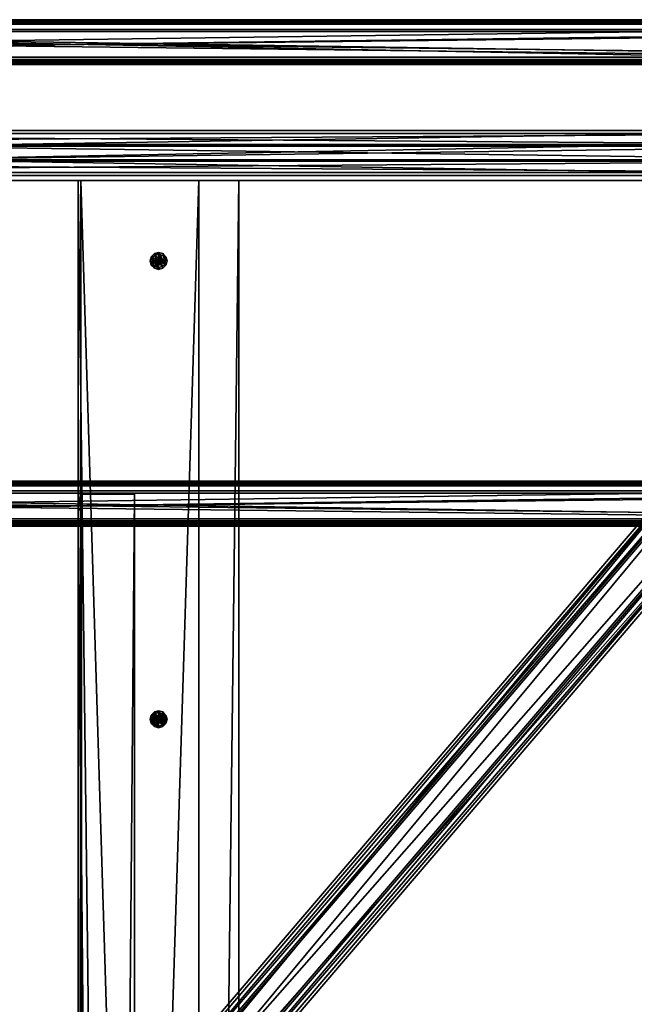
# Model space of a CAD drawing. Header units: millimetres. Extents: x 60485 to 71303, y 100 to 16900.
# Tile 568 of 656: x 62027 to 62792, y 15676 to 16900. Entities that reach past the tile are written whole.
import ezdxf

# ---------------------------------------------------------------- set-up
doc = ezdxf.new("R2010")
doc.units = ezdxf.units.MM
for name, color, linetype in [('1', 7, 'Continuous'), ('13', 7, 'Continuous'), ('3', 7, 'Continuous'), ('4', 7, 'Continuous'), ('9', 7, 'Continuous'), ('95', 7, 'Continuous')]:
    doc.layers.add(name, color=color, linetype=linetype)

msp = doc.modelspace()

# ---------------------------------------------------------------- meshes
at = {"layer": '1', "color": 7}
mesh = msp.add_polyface(dxfattribs=at)
corners = [(71000, 16700, 2950), (71000, 16700, 0), (60500, 16700, 0), (60500, 16700, 2950), (71000, 16900, 0), (60500, 16900, 0), (71000, 16900, 2950), (60500, 16900, 2950)]
mesh.append_faces([[corners[k] for k in face] for face in [(0, 2, 3, 3), (1, 5, 2, 2), (4, 7, 5, 5), (6, 3, 7, 7), (1, 6, 4, 4), (3, 5, 7, 7)]], dxfattribs={"vtx0": -1, "color": 7})
mesh.append_faces([[corners[k] for k in face] for face in [(0, 1, 2, 2), (1, 4, 5, 5), (4, 6, 7, 7), (6, 0, 3, 3), (1, 0, 6, 6), (3, 2, 5, 5)]], dxfattribs={"vtx2": -1, "vtx3": -1, "color": 7})
mesh = msp.add_polyface(dxfattribs=at)
corners = [(62100, 300, 2950), (62100, 300, 0), (62100, 16700, 0), (62100, 16700, 2950), (62300, 300, 0), (62300, 16700, 0), (62300, 300, 2950), (62300, 16700, 2950)]
mesh.append_faces([[corners[k] for k in face] for face in [(0, 2, 3, 3), (1, 5, 2, 2), (4, 7, 5, 5), (6, 3, 7, 7), (1, 6, 4, 4), (3, 5, 7, 7)]], dxfattribs={"vtx0": -1, "color": 7})
mesh.append_faces([[corners[k] for k in face] for face in [(0, 1, 2, 2), (1, 4, 5, 5), (4, 6, 7, 7), (6, 0, 3, 3), (1, 0, 6, 6), (3, 2, 5, 5)]], dxfattribs={"vtx2": -1, "vtx3": -1, "color": 7})
at = {"layer": '13', "color": 20}
mesh = msp.add_polyface(dxfattribs=at)
corners = [(62202.5, 16595.7, 2967), (62204.3, 16597.5, 2967), (62204.3, 16597.5, 2949), (62205, 16600, 2967), (62205, 16600, 2949), (62195, 16600, 2967), (62195.7, 16597.5, 2967), (62195.7, 16597.5, 2949), (62195, 16600, 2949), (62197.5, 16595.7, 2949), (62202.5, 16604.3, 2967), (62200, 16605, 2967), (62200, 16595, 2967), (62197.5, 16604.3, 2967), (62197.5, 16595.7, 2967), (62195.7, 16602.5, 2967), (62195.7, 16602.5, 2949), (62200, 16595, 2949), (62197.5, 16604.3, 2949), (62202.5, 16595.7, 2949), (62200, 16605, 2949), (62200, 16595, 2949), (62204.3, 16597.5, 2949), (62204.3, 16597.5, 2884), (62204.3, 16602.5, 2884), (62195.7, 16602.5, 2949), (62195.7, 16597.5, 2949), (62195.7, 16597.5, 2884), (62200, 16595, 2884), (62200, 16605, 2949), (62195.7, 16602.5, 2884), (62208, 16595.4, 2963), (62208, 16604.6, 2955), (62208, 16595.4, 2955), (62192, 16604.6, 2963), (62192, 16595.4, 2963), (62192, 16595.4, 2955), (62200, 16590.8, 2955), (62192, 16604.6, 2955), (62200, 16599.4, 2964), (62200.5, 16599.7, 2964), (62200.5, 16599.7, 2963), (62200, 16599.4, 2963), (62199.5, 16599.7, 2964), (62199.5, 16599.7, 2963), (62200, 16600.6, 2964), (62199.5, 16600.3, 2964), (62199.5, 16600.3, 2963), (62200, 16599.5, 2950), (62200.2, 16599.6, 2950), (62200.2, 16599.6, 2949), (62200, 16599.5, 2949), (62200.4, 16599.7, 2950), (62200.4, 16599.7, 2949), (62199.6, 16599.7, 2950), (62199.7, 16599.6, 2950), (62199.7, 16599.6, 2949), (62199.6, 16599.7, 2949), (62199.7, 16600.4, 2950), (62199.5, 16600, 2950), (62199.6, 16600.2, 2949), (62199.7, 16600.4, 2949), (62209.1, 16594.7, 2955), (62210.5, 16600, 2955), (62210.5, 16600, 2953), (62189.5, 16600, 2955), (62190.9, 16594.7, 2953), (62189.5, 16600, 2953), (62205.2, 16609.1, 2955), (62200, 16610.5, 2955), (62205.2, 16590.9, 2955), (62190.9, 16605.2, 2955), (62194.7, 16590.9, 2955), (62200, 16610.5, 2953), (62205.2, 16590.9, 2953), (62209.1, 16594.7, 2953)]
mesh.append_faces([[corners[k] for k in face] for face in [(1, 4, 2, 2), (5, 7, 8, 8), (6, 9, 7, 7), (5, 14, 6, 6), (22, 24, 23, 23), (26, 28, 27, 27), (25, 21, 26, 26), (28, 30, 27, 27), (31, 32, 33, 33), (37, 38, 36, 36), (39, 41, 42, 42), (43, 42, 44, 44), (46, 39, 43, 43), (42, 47, 44, 44), (48, 50, 51, 51), (49, 53, 50, 50), (54, 56, 57, 57), (55, 51, 56, 56), (59, 55, 54, 54), (65, 66, 67, 67)]], dxfattribs={"vtx0": -1, "color": 20})
mesh.append_faces([[corners[k] for k in face] for face in [(15, 14, 5, 5), (71, 72, 65, 65)]], dxfattribs={"vtx0": -1, "vtx1": -1, "color": 20})
mesh.append_faces([[corners[k] for k in face] for face in [(10, 1, 0, 0), (11, 0, 12, 12), (13, 12, 14, 14), (16, 7, 9, 9), (16, 9, 17, 17), (18, 17, 19, 19), (20, 19, 2, 2), (29, 22, 21, 21), (30, 28, 23, 23), (38, 37, 33, 33), (45, 40, 39, 39), (47, 42, 41, 41), (58, 49, 48, 48), (58, 48, 55, 55), (60, 56, 51, 51), (61, 51, 50, 50), (68, 63, 62, 62), (69, 62, 70, 70), (73, 74, 75, 75)]], dxfattribs={"vtx0": -1, "vtx2": -1, "vtx3": -1, "color": 20})
mesh.append_faces([[corners[k] for k in face] for face in [(0, 1, 2, 2), (1, 3, 4, 4), (5, 6, 7, 7), (21, 22, 23, 23), (25, 26, 27, 27), (34, 35, 36, 36), (39, 40, 41, 41), (43, 39, 42, 42), (48, 49, 50, 50), (49, 52, 53, 53), (54, 55, 56, 56), (55, 48, 51, 51), (62, 63, 64, 64)]], dxfattribs={"vtx2": -1, "vtx3": -1, "color": 20})
mesh = msp.add_polyface(dxfattribs=at)
corners = [(62200, 16605, 2967), (62197.5, 16604.3, 2967), (62197.5, 16604.3, 2949), (62200, 16605, 2949), (62195.7, 16602.5, 2967), (62195.7, 16602.5, 2949), (62195, 16600, 2967), (62195, 16600, 2949), (62200, 16595, 2967), (62197.5, 16595.7, 2967), (62195.7, 16597.5, 2949), (62200, 16595, 2949), (62202.5, 16595.7, 2949), (62200, 16605, 2949), (62195.7, 16602.5, 2949), (62195.7, 16602.5, 2884), (62200, 16605, 2884), (62195.7, 16597.5, 2884), (62200, 16595, 2949), (62204.3, 16597.5, 2884), (62200, 16609.2, 2963), (62192, 16604.6, 2963), (62192, 16604.6, 2955), (62200, 16609.2, 2955), (62192, 16595.4, 2955), (62200, 16590.8, 2963), (62208, 16595.4, 2955), (62200, 16600.6, 2964), (62199.5, 16600.3, 2964), (62199.5, 16600.3, 2963), (62200, 16600.6, 2963), (62199.5, 16599.7, 2964), (62199.5, 16599.7, 2963), (62200, 16599.4, 2964), (62200.5, 16599.7, 2963), (62200.2, 16600.4, 2950), (62200, 16600.5, 2950), (62200, 16600.5, 2949), (62199.7, 16600.4, 2950), (62199.7, 16600.4, 2949), (62199.6, 16600.2, 2950), (62199.6, 16600.2, 2949), (62199.5, 16600, 2950), (62199.5, 16600, 2949), (62199.6, 16599.7, 2950), (62199.6, 16599.7, 2949), (62200.2, 16599.6, 2950), (62199.7, 16599.6, 2950), (62199.7, 16599.6, 2949), (62200, 16599.5, 2949), (62200.2, 16599.6, 2949), (62200, 16610.5, 2955), (62194.7, 16609.1, 2955), (62194.7, 16609.1, 2953), (62200, 16610.5, 2953), (62190.9, 16605.2, 2955), (62190.9, 16605.2, 2953), (62189.5, 16600, 2955), (62189.5, 16600, 2953), (62205.2, 16590.9, 2955), (62200, 16589.5, 2955), (62194.7, 16590.9, 2953), (62200, 16589.5, 2953), (62205.2, 16590.9, 2953)]
mesh.append_faces([[corners[k] for k in face] for face in [(0, 2, 3, 3), (1, 5, 2, 2), (4, 7, 5, 5), (10, 5, 7, 7), (13, 15, 16, 16), (14, 17, 15, 15), (20, 22, 23, 23), (21, 24, 22, 22), (27, 29, 30, 30), (28, 32, 29, 29), (36, 39, 37, 37), (38, 41, 39, 39), (40, 43, 41, 41), (42, 45, 43, 43), (45, 41, 43, 43), (51, 53, 54, 54), (52, 56, 53, 53), (55, 58, 56, 56)]], dxfattribs={"vtx0": -1, "color": 20})
mesh.append_faces([[corners[k] for k in face] for face in [(0, 8, 1, 1), (1, 9, 4, 4), (5, 11, 2, 2), (2, 12, 3, 3), (13, 18, 14, 14), (15, 19, 16, 16), (20, 25, 21, 21), (22, 26, 23, 23), (27, 33, 28, 28), (29, 34, 30, 30), (36, 46, 38, 38), (38, 47, 40, 40), (40, 47, 42, 42), (41, 49, 39, 39), (39, 50, 37, 37), (51, 59, 52, 52), (52, 60, 55, 55), (58, 61, 56, 56), (56, 62, 53, 53), (53, 63, 54, 54)]], dxfattribs={"vtx0": -1, "vtx1": -1, "color": 20})
mesh.append_faces([[corners[k] for k in face] for face in [(41, 45, 48, 48)]], dxfattribs={"vtx0": -1, "vtx2": -1, "vtx3": -1, "color": 20})
mesh.append_faces([[corners[k] for k in face] for face in [(0, 1, 2, 2), (1, 4, 5, 5), (4, 6, 7, 7), (13, 14, 15, 15), (20, 21, 22, 22), (27, 28, 29, 29), (28, 31, 32, 32), (35, 36, 37, 37), (36, 38, 39, 39), (38, 40, 41, 41), (40, 42, 43, 43), (42, 44, 45, 45), (51, 52, 53, 53), (52, 55, 56, 56), (55, 57, 58, 58)]], dxfattribs={"vtx2": -1, "vtx3": -1, "color": 20})
mesh = msp.add_polyface(dxfattribs=at)
corners = [(62200, 16595, 2967), (62202.5, 16595.7, 2967), (62202.5, 16595.7, 2949), (62200, 16595, 2949), (62204.3, 16597.5, 2949), (62195.7, 16597.5, 2967), (62197.5, 16595.7, 2967), (62197.5, 16595.7, 2949), (62200, 16595, 2949), (62204.3, 16597.5, 2884), (62200, 16595, 2884), (62195.7, 16597.5, 2949), (62200, 16590.8, 2963), (62208, 16595.4, 2963), (62208, 16595.4, 2955), (62200, 16590.8, 2955), (62192, 16595.4, 2963), (62192, 16595.4, 2955), (62200, 16609.2, 2963), (62192, 16604.6, 2963), (62200, 16589.5, 2955), (62205.2, 16590.9, 2955), (62205.2, 16590.9, 2953), (62200, 16589.5, 2953), (62209.1, 16594.7, 2955), (62209.1, 16594.7, 2953), (62210.5, 16600, 2953), (62189.5, 16600, 2955), (62190.9, 16594.7, 2955), (62190.9, 16594.7, 2953), (62194.7, 16590.9, 2955), (62194.7, 16590.9, 2953), (62194.7, 16609.1, 2955), (62190.9, 16605.2, 2955), (62189.5, 16600, 2953), (62190.9, 16605.2, 2953), (62194.7, 16609.1, 2953), (62202.5, 16034.3, 2967), (62200, 16035, 2967), (62200, 16035, 2949), (62202.5, 16034.3, 2949), (62197.5, 16034.3, 2967), (62197.5, 16034.3, 2949), (62200, 16035, 2949), (62195.7, 16032.5, 2884), (62200, 16035, 2884), (62208, 16034.6, 2963), (62200, 16039.2, 2963), (62200, 16039.2, 2955), (62208, 16034.6, 2955), (62192, 16034.6, 2963), (62192, 16034.6, 2955), (62208, 16025.4, 2955), (62209.1, 16035.2, 2955), (62205.2, 16039.1, 2955), (62205.2, 16039.1, 2953), (62209.1, 16035.2, 2953), (62200, 16040.5, 2955), (62200, 16040.5, 2953), (62194.7, 16039.1, 2955), (62194.7, 16039.1, 2953), (62190.9, 16035.2, 2955), (62190.9, 16035.2, 2953), (62209.1, 16024.7, 2955), (62205.2, 16020.9, 2955), (62200, 16019.5, 2955), (62205.2, 16020.9, 2953), (62209.1, 16024.7, 2953), (62210.5, 16030, 2953)]
mesh.append_faces([[corners[k] for k in face] for face in [(0, 2, 3, 3), (1, 4, 2, 2), (6, 3, 7, 7), (8, 9, 10, 10), (12, 14, 15, 15), (16, 15, 17, 17), (19, 12, 16, 16), (20, 22, 23, 23), (21, 25, 22, 22), (24, 26, 25, 25), (28, 31, 29, 29), (30, 23, 31, 31), (27, 30, 28, 28), (31, 34, 29, 29), (37, 39, 40, 40), (38, 42, 39, 39), (43, 44, 45, 45), (46, 48, 49, 49), (47, 51, 48, 48), (53, 55, 56, 56), (54, 58, 55, 55), (57, 60, 58, 58), (59, 62, 60, 60), (55, 68, 56, 56)]], dxfattribs={"vtx0": -1, "color": 20})
mesh.append_faces([[corners[k] for k in face] for face in [(51, 52, 48, 48), (53, 63, 54, 54), (54, 64, 57, 57), (57, 65, 59, 59), (60, 66, 58, 58), (58, 67, 55, 55)]], dxfattribs={"vtx0": -1, "vtx1": -1, "color": 20})
mesh.append_faces([[corners[k] for k in face] for face in [(18, 13, 12, 12), (32, 21, 20, 20), (33, 20, 30, 30), (35, 31, 23, 23), (36, 23, 22, 22)]], dxfattribs={"vtx0": -1, "vtx2": -1, "vtx3": -1, "color": 20})
mesh.append_faces([[corners[k] for k in face] for face in [(0, 1, 2, 2), (5, 6, 7, 7), (6, 0, 3, 3), (11, 8, 10, 10), (12, 13, 14, 14), (16, 12, 15, 15), (20, 21, 22, 22), (21, 24, 25, 25), (27, 28, 29, 29), (28, 30, 31, 31), (30, 20, 23, 23), (37, 38, 39, 39), (38, 41, 42, 42), (46, 47, 48, 48), (47, 50, 51, 51), (53, 54, 55, 55), (54, 57, 58, 58), (57, 59, 60, 60), (59, 61, 62, 62)]], dxfattribs={"vtx2": -1, "vtx3": -1, "color": 20})
mesh = msp.add_polyface(dxfattribs=at)
corners = [(62205, 16600, 2967), (62204.3, 16602.5, 2967), (62204.3, 16602.5, 2949), (62205, 16600, 2949), (62202.5, 16604.3, 2967), (62202.5, 16604.3, 2949), (62200, 16605, 2967), (62200, 16605, 2949), (62204.3, 16597.5, 2967), (62202.5, 16595.7, 2967), (62204.3, 16597.5, 2949), (62204.3, 16597.5, 2949), (62204.3, 16602.5, 2949), (62204.3, 16602.5, 2884), (62200, 16605, 2949), (62200, 16605, 2884), (62204.3, 16597.5, 2884), (62208, 16595.4, 2963), (62208, 16604.6, 2963), (62208, 16604.6, 2955), (62200, 16609.2, 2963), (62200, 16609.2, 2955), (62208, 16595.4, 2955), (62200.5, 16599.7, 2964), (62200.5, 16600.3, 2964), (62200.5, 16600.3, 2963), (62200.5, 16599.7, 2963), (62200, 16600.6, 2964), (62200, 16600.6, 2963), (62200.4, 16599.7, 2950), (62200.5, 16600, 2950), (62200.5, 16600, 2949), (62200.4, 16599.7, 2949), (62200.4, 16600.2, 2950), (62200.4, 16600.2, 2949), (62200.2, 16600.4, 2950), (62200.2, 16600.4, 2949), (62200, 16600.5, 2949), (62200, 16600.5, 2950), (62200.2, 16599.6, 2950), (62200.2, 16599.6, 2949), (62210.5, 16600, 2955), (62209.1, 16605.2, 2955), (62209.1, 16605.2, 2953), (62210.5, 16600, 2953), (62205.2, 16609.1, 2955), (62205.2, 16609.1, 2953), (62200, 16610.5, 2955), (62200, 16610.5, 2953), (62209.1, 16594.7, 2955), (62209.1, 16594.7, 2953)]
mesh.append_faces([[corners[k] for k in face] for face in [(0, 2, 3, 3), (1, 5, 2, 2), (4, 7, 5, 5), (8, 1, 0, 0), (5, 3, 2, 2), (12, 15, 13, 13), (11, 14, 12, 12), (15, 16, 13, 13), (18, 21, 19, 19), (17, 20, 18, 18), (21, 22, 19, 19), (23, 25, 26, 26), (24, 28, 25, 25), (23, 27, 24, 24), (28, 26, 25, 25), (29, 31, 32, 32), (30, 34, 31, 31), (33, 36, 34, 34), (35, 37, 36, 36), (29, 33, 30, 30), (36, 31, 34, 34), (41, 43, 44, 44), (42, 46, 43, 43), (45, 48, 46, 46), (41, 45, 42, 42), (46, 44, 43, 43)]], dxfattribs={"vtx0": -1, "color": 20})
mesh.append_faces([[corners[k] for k in face] for face in [(1, 8, 4, 4), (4, 9, 6, 6), (7, 10, 5, 5), (33, 29, 35, 35), (35, 29, 38, 38), (37, 32, 36, 36), (45, 49, 47, 47), (48, 50, 46, 46)]], dxfattribs={"vtx0": -1, "vtx1": -1, "color": 20})
mesh.append_faces([[corners[k] for k in face] for face in [(5, 10, 3, 3), (38, 29, 39, 39), (37, 40, 32, 32), (36, 32, 31, 31), (46, 50, 44, 44)]], dxfattribs={"vtx0": -1, "vtx2": -1, "vtx3": -1, "color": 20})
mesh.append_faces([[corners[k] for k in face] for face in [(0, 1, 2, 2), (1, 4, 5, 5), (4, 6, 7, 7), (11, 12, 13, 13), (12, 14, 15, 15), (17, 18, 19, 19), (18, 20, 21, 21), (23, 24, 25, 25), (24, 27, 28, 28), (29, 30, 31, 31), (30, 33, 34, 34), (33, 35, 36, 36), (41, 42, 43, 43), (42, 45, 46, 46), (45, 47, 48, 48)]], dxfattribs={"vtx2": -1, "vtx3": -1, "color": 20})
mesh = msp.add_polyface(dxfattribs=at)
corners = [(62200, 16025, 2967), (62202.5, 16025.7, 2967), (62202.5, 16025.7, 2949), (62200, 16025, 2949), (62204.3, 16027.5, 2967), (62204.3, 16027.5, 2949), (62205, 16030, 2967), (62205, 16030, 2949), (62195, 16030, 2967), (62195.7, 16027.5, 2967), (62195.7, 16027.5, 2949), (62195, 16030, 2949), (62197.5, 16025.7, 2967), (62197.5, 16025.7, 2949), (62202.5, 16034.3, 2967), (62200, 16035, 2967), (62197.5, 16034.3, 2967), (62195.7, 16032.5, 2949), (62200, 16035, 2949), (62200, 16025, 2949), (62204.3, 16027.5, 2949), (62204.3, 16027.5, 2884), (62200, 16025, 2884), (62204.3, 16032.5, 2884), (62195.7, 16032.5, 2949), (62195.7, 16027.5, 2949), (62195.7, 16027.5, 2884), (62200, 16035, 2949), (62195.7, 16032.5, 2884), (62200, 16020.8, 2963), (62208, 16025.4, 2963), (62208, 16025.4, 2955), (62200, 16020.8, 2955), (62208, 16034.6, 2955), (62192, 16034.6, 2963), (62192, 16025.4, 2963), (62192, 16025.4, 2955), (62200, 16039.2, 2963), (62192, 16034.6, 2955), (62205.2, 16020.9, 2955), (62209.1, 16024.7, 2955), (62209.1, 16024.7, 2953), (62210.5, 16030, 2955), (62210.5, 16030, 2953), (62189.5, 16030, 2955), (62190.9, 16024.7, 2955), (62190.9, 16024.7, 2953), (62189.5, 16030, 2953), (62194.7, 16020.9, 2953), (62205.2, 16039.1, 2955), (62200, 16040.5, 2955), (62200, 16019.5, 2955), (62194.7, 16039.1, 2955), (62194.7, 16020.9, 2955), (62190.9, 16035.2, 2955), (62190.9, 16035.2, 2953), (62200, 16019.5, 2953), (62194.7, 16039.1, 2953), (62205.2, 16020.9, 2953), (62200, 16040.5, 2953)]
mesh.append_faces([[corners[k] for k in face] for face in [(0, 2, 3, 3), (1, 5, 2, 2), (4, 7, 5, 5), (8, 10, 11, 11), (9, 13, 10, 10), (12, 3, 13, 13), (8, 12, 9, 9), (19, 21, 22, 22), (20, 23, 21, 21), (25, 22, 26, 26), (24, 19, 25, 25), (22, 28, 26, 26), (29, 31, 32, 32), (30, 33, 31, 31), (35, 32, 36, 36), (34, 29, 35, 35), (32, 38, 36, 36), (40, 43, 41, 41), (44, 46, 47, 47), (45, 48, 46, 46), (48, 47, 46, 46)]], dxfattribs={"vtx0": -1, "color": 20})
mesh.append_faces([[corners[k] for k in face] for face in [(14, 4, 1, 1), (15, 1, 0, 0), (16, 0, 12, 12), (17, 10, 13, 13), (17, 13, 3, 3), (18, 3, 2, 2), (18, 2, 5, 5), (27, 20, 19, 19), (28, 22, 21, 21), (37, 30, 29, 29), (38, 32, 31, 31), (49, 40, 39, 39), (50, 39, 51, 51), (52, 51, 53, 53), (54, 53, 45, 45), (55, 48, 56, 56), (57, 56, 58, 58), (59, 58, 41, 41)]], dxfattribs={"vtx0": -1, "vtx2": -1, "vtx3": -1, "color": 20})
mesh.append_faces([[corners[k] for k in face] for face in [(0, 1, 2, 2), (1, 4, 5, 5), (4, 6, 7, 7), (8, 9, 10, 10), (9, 12, 13, 13), (12, 0, 3, 3), (19, 20, 21, 21), (24, 25, 26, 26), (25, 19, 22, 22), (29, 30, 31, 31), (34, 35, 36, 36), (35, 29, 32, 32), (39, 40, 41, 41), (40, 42, 43, 43), (44, 45, 46, 46)]], dxfattribs={"vtx2": -1, "vtx3": -1, "color": 20})
mesh = msp.add_polyface(dxfattribs=at)
corners = [(62197.5, 16034.3, 2967), (62195.7, 16032.5, 2967), (62195.7, 16032.5, 2949), (62197.5, 16034.3, 2949), (62195, 16030, 2967), (62195, 16030, 2949), (62200, 16035, 2967), (62200, 16025, 2967), (62197.5, 16025.7, 2967), (62195.7, 16027.5, 2949), (62200, 16025, 2949), (62200, 16035, 2949), (62200, 16035, 2949), (62195.7, 16032.5, 2949), (62195.7, 16032.5, 2884), (62195.7, 16027.5, 2884), (62200, 16025, 2949), (62204.3, 16027.5, 2884), (62200, 16035, 2884), (62192, 16034.6, 2963), (62192, 16025.4, 2955), (62192, 16034.6, 2955), (62200, 16039.2, 2963), (62200, 16020.8, 2963), (62200, 16030.6, 2964), (62199.5, 16030.3, 2964), (62199.5, 16030.3, 2963), (62200, 16030.6, 2963), (62199.5, 16029.7, 2964), (62199.5, 16029.7, 2963), (62200, 16029.4, 2964), (62200, 16029.4, 2963), (62200.5, 16029.7, 2963), (62200, 16030.5, 2950), (62199.7, 16030.4, 2950), (62199.7, 16030.4, 2949), (62200, 16030.5, 2949), (62199.6, 16030.2, 2950), (62199.6, 16030.2, 2949), (62199.5, 16030, 2950), (62199.5, 16030, 2949), (62199.6, 16029.7, 2950), (62199.6, 16029.7, 2949), (62199.7, 16029.6, 2950), (62199.7, 16029.6, 2949), (62200, 16029.5, 2950), (62200, 16029.5, 2949), (62200.2, 16029.6, 2949), (62190.9, 16035.2, 2955), (62189.5, 16030, 2955), (62189.5, 16030, 2953), (62190.9, 16035.2, 2953), (62194.7, 16039.1, 2955), (62194.7, 16020.9, 2955), (62190.9, 16024.7, 2955), (62194.7, 16020.9, 2953), (62200, 16019.5, 2953), (62194.7, 16039.1, 2953)]
mesh.append_faces([[corners[k] for k in face] for face in [(0, 2, 3, 3), (1, 5, 2, 2), (9, 2, 5, 5), (13, 15, 14, 14), (19, 20, 21, 21), (24, 26, 27, 27), (25, 29, 26, 26), (28, 31, 29, 29), (25, 30, 28, 28), (31, 26, 29, 29), (33, 35, 36, 36), (34, 38, 35, 35), (37, 40, 38, 38), (39, 42, 40, 40), (41, 44, 42, 42), (43, 46, 44, 44), (37, 41, 39, 39), (42, 38, 40, 40), (48, 50, 51, 51), (48, 54, 49, 49)]], dxfattribs={"vtx0": -1, "color": 20})
mesh.append_faces([[corners[k] for k in face] for face in [(6, 7, 0, 0), (0, 8, 1, 1), (1, 8, 4, 4), (2, 10, 3, 3), (3, 10, 11, 11), (12, 16, 13, 13), (14, 17, 18, 18), (22, 23, 19, 19), (24, 30, 25, 25), (26, 32, 27, 27), (33, 45, 34, 34), (34, 43, 37, 37), (38, 46, 35, 35), (35, 47, 36, 36), (52, 53, 48, 48), (50, 55, 51, 51), (51, 56, 57, 57)]], dxfattribs={"vtx0": -1, "vtx1": -1, "color": 20})
mesh.append_faces([[corners[k] for k in face] for face in [(34, 45, 43, 43), (37, 43, 41, 41), (38, 42, 44, 44), (38, 44, 46, 46)]], dxfattribs={"vtx0": -1, "vtx2": -1, "vtx3": -1, "color": 20})
mesh.append_faces([[corners[k] for k in face] for face in [(0, 1, 2, 2), (1, 4, 5, 5), (12, 13, 14, 14), (24, 25, 26, 26), (25, 28, 29, 29), (28, 30, 31, 31), (33, 34, 35, 35), (34, 37, 38, 38), (37, 39, 40, 40), (39, 41, 42, 42), (41, 43, 44, 44), (43, 45, 46, 46), (48, 49, 50, 50)]], dxfattribs={"vtx2": -1, "vtx3": -1, "color": 20})
mesh = msp.add_polyface(dxfattribs=at)
corners = [(62205, 16030, 2967), (62204.3, 16032.5, 2967), (62204.3, 16032.5, 2949), (62205, 16030, 2949), (62202.5, 16034.3, 2967), (62202.5, 16034.3, 2949), (62204.3, 16027.5, 2967), (62202.5, 16025.7, 2967), (62200, 16035, 2967), (62200, 16035, 2949), (62204.3, 16027.5, 2949), (62204.3, 16027.5, 2949), (62204.3, 16032.5, 2949), (62204.3, 16032.5, 2884), (62200, 16035, 2949), (62200, 16035, 2884), (62204.3, 16027.5, 2884), (62208, 16025.4, 2963), (62208, 16034.6, 2963), (62208, 16034.6, 2955), (62200, 16039.2, 2963), (62200, 16039.2, 2955), (62208, 16025.4, 2955), (62200, 16029.4, 2964), (62200.5, 16029.7, 2964), (62200.5, 16029.7, 2963), (62200, 16029.4, 2963), (62200.5, 16030.3, 2964), (62200.5, 16030.3, 2963), (62200, 16030.6, 2964), (62200, 16030.6, 2963), (62199.5, 16030.3, 2963), (62200, 16029.5, 2950), (62200.2, 16029.6, 2950), (62200.2, 16029.6, 2949), (62200, 16029.5, 2949), (62200.4, 16029.7, 2950), (62200.4, 16029.7, 2949), (62200.5, 16030, 2950), (62200.5, 16030, 2949), (62200.4, 16030.2, 2950), (62200.4, 16030.2, 2949), (62200.2, 16030.4, 2950), (62200.2, 16030.4, 2949), (62200, 16030.5, 2950), (62200, 16030.5, 2949), (62199.7, 16030.4, 2949), (62210.5, 16030, 2955), (62209.1, 16035.2, 2955), (62209.1, 16035.2, 2953), (62210.5, 16030, 2953), (62209.1, 16024.7, 2955), (62205.2, 16039.1, 2953), (62209.1, 16024.7, 2953)]
mesh.append_faces([[corners[k] for k in face] for face in [(0, 2, 3, 3), (1, 5, 2, 2), (6, 1, 0, 0), (5, 3, 2, 2), (12, 15, 13, 13), (11, 14, 12, 12), (15, 16, 13, 13), (17, 20, 18, 18), (21, 22, 19, 19), (23, 25, 26, 26), (24, 28, 25, 25), (27, 30, 28, 28), (24, 29, 27, 27), (30, 25, 28, 28), (32, 34, 35, 35), (33, 37, 34, 34), (36, 39, 37, 37), (38, 41, 39, 39), (40, 43, 41, 41), (42, 45, 43, 43), (36, 40, 38, 38), (43, 39, 41, 41), (47, 49, 50, 50), (51, 48, 47, 47)]], dxfattribs={"vtx0": -1, "color": 20})
mesh.append_faces([[corners[k] for k in face] for face in [(1, 6, 4, 4), (4, 7, 8, 8), (9, 10, 5, 5), (40, 36, 42, 42), (42, 33, 44, 44), (45, 37, 43, 43)]], dxfattribs={"vtx0": -1, "vtx1": -1, "color": 20})
mesh.append_faces([[corners[k] for k in face] for face in [(5, 10, 3, 3), (29, 24, 23, 23), (31, 26, 25, 25), (42, 36, 33, 33), (44, 33, 32, 32), (46, 35, 34, 34), (45, 34, 37, 37), (43, 37, 39, 39), (52, 53, 50, 50)]], dxfattribs={"vtx0": -1, "vtx2": -1, "vtx3": -1, "color": 20})
mesh.append_faces([[corners[k] for k in face] for face in [(0, 1, 2, 2), (1, 4, 5, 5), (11, 12, 13, 13), (12, 14, 15, 15), (17, 18, 19, 19), (23, 24, 25, 25), (24, 27, 28, 28), (27, 29, 30, 30), (32, 33, 34, 34), (33, 36, 37, 37), (36, 38, 39, 39), (38, 40, 41, 41), (40, 42, 43, 43), (42, 44, 45, 45), (47, 48, 49, 49)]], dxfattribs={"vtx2": -1, "vtx3": -1, "color": 20})
mesh = msp.add_polyface(dxfattribs=at)
corners = [(62200, 16019.5, 2955), (62205.2, 16020.9, 2955), (62205.2, 16020.9, 2953), (62200, 16019.5, 2953), (62209.1, 16024.7, 2953), (62190.9, 16024.7, 2955), (62194.7, 16020.9, 2955), (62194.7, 16020.9, 2953), (62204.3, 15462.5, 2967), (62202.5, 15464.3, 2967), (62202.5, 15464.3, 2949), (62204.3, 15462.5, 2949), (62200, 15465, 2967), (62200, 15465, 2949), (62197.5, 15464.3, 2967), (62197.5, 15464.3, 2949), (62195.7, 15462.5, 2967), (62195.7, 15462.5, 2949), (62195, 15460, 2949), (62204.3, 15457.5, 2967), (62202.5, 15455.7, 2967), (62200, 15455, 2967), (62202.5, 15455.7, 2949), (62204.3, 15457.5, 2949), (62205, 15460, 2949), (62204.3, 15462.5, 2949), (62200, 15465, 2949), (62200, 15465, 2884), (62204.3, 15462.5, 2884), (62195.7, 15462.5, 2949), (62195.7, 15462.5, 2884), (62204.3, 15457.5, 2884), (62208, 15455.4, 2963), (62208, 15464.6, 2963), (62208, 15464.6, 2955), (62200, 15469.2, 2963), (62200, 15469.2, 2955), (62192, 15464.6, 2963), (62192, 15464.6, 2955), (62192, 15455.4, 2955), (62208, 15455.4, 2955), (62210.5, 15460, 2955), (62209.1, 15465.2, 2955), (62209.1, 15465.2, 2953), (62205.2, 15469.1, 2955), (62205.2, 15469.1, 2953), (62200, 15470.5, 2955), (62200, 15470.5, 2953), (62194.7, 15469.1, 2955), (62194.7, 15469.1, 2953), (62190.9, 15465.2, 2955), (62190.9, 15465.2, 2953), (62189.5, 15460, 2953), (62209.1, 15454.7, 2955), (62205.2, 15450.9, 2955), (62200, 15449.5, 2955), (62194.7, 15450.9, 2955), (62200, 15449.5, 2953), (62205.2, 15450.9, 2953), (62209.1, 15454.7, 2953), (62210.5, 15460, 2953)]
mesh.append_faces([[corners[k] for k in face] for face in [(0, 2, 3, 3), (1, 4, 2, 2), (6, 3, 7, 7), (8, 10, 11, 11), (9, 13, 10, 10), (12, 15, 13, 13), (14, 17, 15, 15), (16, 18, 17, 17), (10, 24, 11, 11), (25, 27, 28, 28), (26, 30, 27, 27), (33, 36, 34, 34), (35, 38, 36, 36), (37, 39, 38, 38), (32, 35, 33, 33), (36, 40, 34, 34), (42, 45, 43, 43), (44, 47, 45, 45), (46, 49, 47, 47), (48, 51, 49, 49), (50, 52, 51, 51), (45, 60, 43, 43)]], dxfattribs={"vtx0": -1, "color": 20})
mesh.append_faces([[corners[k] for k in face] for face in [(8, 19, 9, 9), (9, 20, 12, 12), (12, 21, 14, 14), (15, 22, 13, 13), (13, 23, 10, 10), (30, 31, 27, 27), (35, 32, 37, 37), (38, 40, 36, 36), (42, 53, 44, 44), (44, 54, 46, 46), (46, 55, 48, 48), (48, 56, 50, 50), (51, 57, 49, 49), (49, 58, 47, 47), (47, 59, 45, 45)]], dxfattribs={"vtx0": -1, "vtx1": -1, "color": 20})
mesh.append_faces([[corners[k] for k in face] for face in [(0, 1, 2, 2), (5, 6, 7, 7), (6, 0, 3, 3), (8, 9, 10, 10), (9, 12, 13, 13), (12, 14, 15, 15), (14, 16, 17, 17), (25, 26, 27, 27), (26, 29, 30, 30), (32, 33, 34, 34), (33, 35, 36, 36), (35, 37, 38, 38), (41, 42, 43, 43), (42, 44, 45, 45), (44, 46, 47, 47), (46, 48, 49, 49), (48, 50, 51, 51)]], dxfattribs={"vtx2": -1, "vtx3": -1, "color": 20})
at = {"layer": '3', "color": 91}
mesh = msp.add_polyface(dxfattribs=at)
corners = [(63089.2, 16586.8, 3016.4), (63130.9, 16554.1, 3026.4), (60710.8, 13725.8, 3891.1), (60669.1, 13758.5, 3881.1), (63130.9, 16575.8, 3097.1), (60710.8, 13747.4, 3961.9), (63089.2, 16608.5, 3087.1), (60669.1, 13780.1, 3951.9), (63086.8, 16587.8, 3013), (63086.8, 16611.2, 3089.5), (60666.7, 13782.8, 3954.2), (60666.7, 13759.4, 3877.7), (63133.3, 16574.8, 3100.6), (60713.2, 13746.5, 3965.3), (63133.3, 16551.4, 3024.1), (60713.2, 13723.1, 3888.8)]
mesh.append_faces([[corners[k] for k in face] for face in [(0, 2, 3, 3), (1, 5, 2, 2), (4, 7, 5, 5), (6, 3, 7, 7), (8, 10, 11, 11), (9, 13, 10, 10), (12, 15, 13, 13), (14, 11, 15, 15)]], dxfattribs={"vtx0": -1, "color": 91})
mesh.append_faces([[corners[k] for k in face] for face in [(9, 6, 12, 12), (6, 8, 0, 0), (0, 8, 1, 1), (12, 4, 14, 14), (4, 12, 6, 6), (14, 1, 8, 8), (11, 3, 15, 15), (3, 10, 7, 7), (7, 10, 5, 5), (15, 2, 13, 13), (2, 15, 3, 3), (13, 5, 10, 10)]], dxfattribs={"vtx0": -1, "vtx1": -1, "color": 91})
mesh.append_faces([[corners[k] for k in face] for face in [(6, 9, 8, 8), (14, 4, 1, 1), (3, 11, 10, 10), (13, 2, 5, 5)]], dxfattribs={"vtx0": -1, "vtx2": -1, "vtx3": -1, "color": 91})
mesh.append_faces([[corners[k] for k in face] for face in [(0, 1, 2, 2), (1, 4, 5, 5), (4, 6, 7, 7), (6, 0, 3, 3), (8, 9, 10, 10), (9, 12, 13, 13), (12, 14, 15, 15), (14, 8, 11, 11)]], dxfattribs={"vtx2": -1, "vtx3": -1, "color": 91})
at = {"layer": '4', "color": 171}
mesh = msp.add_polyface(dxfattribs=at)
corners = [(63095, 16742.6, 2979.2), (63095, 16710.1, 2989.2), (60705, 16710.1, 2989.2), (60705, 16742.6, 2979.2), (63095, 16725.9, 3040.8), (60705, 16725.9, 3040.8), (63095, 16758.4, 3030.8), (60705, 16758.4, 3030.8), (63095, 16744.6, 2975.5), (63095, 16762.1, 3032.8), (60705, 16762.1, 3032.8), (60705, 16744.6, 2975.5), (63095, 16723.9, 3044.5), (60705, 16723.9, 3044.5), (63095, 16706.3, 2987.2), (60705, 16706.3, 2987.2)]
mesh.append_faces([[corners[k] for k in face] for face in [(0, 2, 3, 3), (1, 5, 2, 2), (4, 7, 5, 5), (6, 3, 7, 7), (8, 10, 11, 11), (9, 13, 10, 10), (12, 15, 13, 13), (14, 11, 15, 15)]], dxfattribs={"vtx0": -1, "color": 171})
mesh.append_faces([[corners[k] for k in face] for face in [(9, 6, 12, 12), (6, 8, 0, 0), (0, 8, 1, 1), (12, 4, 14, 14), (4, 12, 6, 6), (14, 1, 8, 8), (3, 10, 7, 7), (15, 2, 13, 13)]], dxfattribs={"vtx0": -1, "vtx1": -1, "color": 171})
mesh.append_faces([[corners[k] for k in face] for face in [(6, 9, 8, 8), (14, 4, 1, 1), (11, 3, 2, 2), (3, 11, 10, 10), (7, 10, 13, 13), (2, 15, 11, 11), (13, 2, 5, 5), (13, 5, 7, 7)]], dxfattribs={"vtx0": -1, "vtx2": -1, "vtx3": -1, "color": 171})
mesh.append_faces([[corners[k] for k in face] for face in [(0, 1, 2, 2), (1, 4, 5, 5), (4, 6, 7, 7), (6, 0, 3, 3), (8, 9, 10, 10), (9, 12, 13, 13), (12, 14, 15, 15), (14, 8, 11, 11)]], dxfattribs={"vtx2": -1, "vtx3": -1, "color": 171})
at = {"layer": '9', "color": 243}
mesh = msp.add_polyface(dxfattribs=at)
corners = [(60500, 16895.6, 3007.7), (60500, 16850.7, 3021.5), (63500, 16850.7, 3021.5), (63500, 16895.6, 3007.7), (60500, 16885.2, 3134.3), (63500, 16885.2, 3134.3), (60500, 16849.8, 3145.1), (63500, 16849.8, 3145.1), (60500, 16846, 3132.7), (63500, 16846, 3132.7), (60500, 16844.1, 3133.3), (63500, 16844.1, 3133.3), (60500, 16848.5, 3147.6), (63500, 16848.5, 3147.6), (60500, 16887.7, 3135.6), (63500, 16887.7, 3135.6), (60500, 16853.2, 3022.8), (63500, 16853.2, 3022.8), (60500, 16894.3, 3010.2), (63500, 16894.3, 3010.2), (60500, 16898.1, 3022.6), (63500, 16898.1, 3022.6), (60500, 16900, 3022.1), (63500, 16900, 3022.1)]
mesh.append_faces([[corners[k] for k in face] for face in [(0, 2, 3, 3), (1, 5, 2, 2), (4, 7, 5, 5), (6, 9, 7, 7), (8, 11, 9, 9), (10, 13, 11, 11), (12, 15, 13, 13), (14, 17, 15, 15), (16, 19, 17, 17), (18, 21, 19, 19), (20, 23, 21, 21), (22, 3, 23, 23), (6, 10, 8, 8), (20, 0, 22, 22), (13, 9, 11, 11), (3, 21, 23, 23)]], dxfattribs={"vtx0": -1, "color": 243})
mesh.append_faces([[corners[k] for k in face] for face in [(12, 6, 14, 14), (14, 1, 16, 16), (16, 0, 18, 18), (18, 0, 20, 20), (2, 19, 3, 3), (19, 2, 17, 17), (17, 2, 15, 15), (15, 5, 13, 13), (21, 3, 19, 19)]], dxfattribs={"vtx0": -1, "vtx1": -1, "color": 243})
mesh.append_faces([[corners[k] for k in face] for face in [(6, 12, 10, 10), (14, 6, 4, 4), (14, 4, 1, 1), (16, 1, 0, 0), (15, 2, 5, 5), (13, 5, 7, 7), (13, 7, 9, 9)]], dxfattribs={"vtx0": -1, "vtx2": -1, "vtx3": -1, "color": 243})
mesh.append_faces([[corners[k] for k in face] for face in [(0, 1, 2, 2), (1, 4, 5, 5), (4, 6, 7, 7), (6, 8, 9, 9), (8, 10, 11, 11), (10, 12, 13, 13), (12, 14, 15, 15), (14, 16, 17, 17), (16, 18, 19, 19), (18, 20, 21, 21), (20, 22, 23, 23), (22, 0, 3, 3)]], dxfattribs={"vtx2": -1, "vtx3": -1, "color": 243})
mesh = msp.add_polyface(dxfattribs=at)
corners = [(60500, 16321.9, 3183.2), (60500, 16276.9, 3197), (63500, 16276.9, 3197), (63500, 16321.9, 3183.2), (60500, 16311.4, 3309.8), (63500, 16311.4, 3309.8), (60500, 16276, 3320.6), (63500, 16276, 3320.6), (60500, 16272.2, 3308.2), (63500, 16272.2, 3308.2), (60500, 16270.3, 3308.8), (63500, 16270.3, 3308.8), (60500, 16274.7, 3323.1), (63500, 16274.7, 3323.1), (60500, 16313.9, 3311.1), (63500, 16313.9, 3311.1), (60500, 16279.4, 3198.3), (63500, 16279.4, 3198.3), (60500, 16320.5, 3185.7), (63500, 16320.5, 3185.7), (60500, 16324.3, 3198.1), (63500, 16324.3, 3198.1), (60500, 16326.2, 3197.6), (63500, 16326.2, 3197.6)]
mesh.append_faces([[corners[k] for k in face] for face in [(0, 2, 3, 3), (1, 5, 2, 2), (4, 7, 5, 5), (6, 9, 7, 7), (8, 11, 9, 9), (10, 13, 11, 11), (12, 15, 13, 13), (14, 17, 15, 15), (16, 19, 17, 17), (18, 21, 19, 19), (20, 23, 21, 21), (22, 3, 23, 23), (20, 0, 22, 22), (8, 12, 10, 10), (11, 7, 9, 9)]], dxfattribs={"vtx0": -1, "color": 243})
mesh.append_faces([[corners[k] for k in face] for face in [(1, 16, 4, 4), (16, 0, 18, 18), (18, 0, 20, 20), (12, 6, 14, 14), (14, 4, 16, 16), (3, 19, 23, 23), (19, 2, 17, 17), (17, 2, 15, 15), (15, 5, 13, 13), (13, 7, 11, 11)]], dxfattribs={"vtx0": -1, "vtx1": -1, "color": 243})
mesh.append_faces([[corners[k] for k in face] for face in [(16, 1, 0, 0), (12, 8, 6, 6), (14, 6, 4, 4), (19, 3, 2, 2), (15, 2, 5, 5), (13, 5, 7, 7)]], dxfattribs={"vtx0": -1, "vtx2": -1, "vtx3": -1, "color": 243})
mesh.append_faces([[corners[k] for k in face] for face in [(21, 23, 19, 19)]], dxfattribs={"vtx1": -1, "color": 243})
mesh.append_faces([[corners[k] for k in face] for face in [(0, 1, 2, 2), (1, 4, 5, 5), (4, 6, 7, 7), (6, 8, 9, 9), (8, 10, 11, 11), (10, 12, 13, 13), (12, 14, 15, 15), (14, 16, 17, 17), (16, 18, 19, 19), (18, 20, 21, 21), (20, 22, 23, 23), (22, 0, 3, 3)]], dxfattribs={"vtx2": -1, "vtx3": -1, "color": 243})
at = {"layer": '95', "color": 133}
mesh = msp.add_polyface(dxfattribs=at)
corners = [(62100, 16700, 2950), (62100, 16700, 3000), (62100, 11940, 3000), (62100, 11940, 2950), (62103, 16700, 3000), (62103, 11940, 3000), (62103, 16700, 2953), (62103, 11940, 2953), (62250, 16700, 2953), (62250, 11940, 2953), (62250, 16700, 2950), (62250, 11940, 2950)]
mesh.append_faces([[corners[k] for k in face] for face in [(0, 2, 3, 3), (1, 5, 2, 2), (4, 7, 5, 5), (6, 9, 7, 7), (8, 11, 9, 9), (10, 3, 11, 11), (0, 4, 1, 1), (8, 0, 10, 10), (7, 2, 5, 5)]], dxfattribs={"vtx0": -1, "color": 133})
mesh.append_faces([[corners[k] for k in face] for face in [(4, 0, 6, 6), (6, 0, 8, 8), (3, 7, 11, 11)]], dxfattribs={"vtx0": -1, "vtx1": -1, "color": 133})
mesh.append_faces([[corners[k] for k in face] for face in [(7, 3, 2, 2)]], dxfattribs={"vtx0": -1, "vtx2": -1, "vtx3": -1, "color": 133})
mesh.append_faces([[corners[k] for k in face] for face in [(9, 11, 7, 7)]], dxfattribs={"vtx1": -1, "color": 133})
mesh.append_faces([[corners[k] for k in face] for face in [(0, 1, 2, 2), (1, 4, 5, 5), (4, 6, 7, 7), (6, 8, 9, 9), (8, 10, 11, 11), (10, 0, 3, 3)]], dxfattribs={"vtx2": -1, "vtx3": -1, "color": 133})
mesh = msp.add_polyface(dxfattribs=at)
corners = [(62100, 16311, 3097.6), (62170, 16311, 3097.6), (62170, 8660.5, 5436.6), (62100, 8660.5, 5436.6), (62170, 16309.8, 3093.8), (62170, 8659.3, 5432.7), (62104, 16309.8, 3093.8), (62104, 8659.3, 5432.7), (62104, 16290.5, 3030.6), (62104, 8640.1, 5369.6), (62100, 16290.5, 3030.6), (62100, 8640.1, 5369.6)]
mesh.append_faces([[corners[k] for k in face] for face in [(0, 2, 3, 3), (1, 5, 2, 2), (4, 7, 5, 5), (6, 9, 7, 7), (8, 11, 9, 9), (10, 3, 11, 11), (0, 4, 1, 1), (8, 0, 10, 10), (7, 2, 5, 5)]], dxfattribs={"vtx0": -1, "color": 133})
mesh.append_faces([[corners[k] for k in face] for face in [(4, 0, 6, 6), (6, 0, 8, 8), (3, 7, 11, 11)]], dxfattribs={"vtx0": -1, "vtx1": -1, "color": 133})
mesh.append_faces([[corners[k] for k in face] for face in [(7, 3, 2, 2)]], dxfattribs={"vtx0": -1, "vtx2": -1, "vtx3": -1, "color": 133})
mesh.append_faces([[corners[k] for k in face] for face in [(9, 11, 7, 7)]], dxfattribs={"vtx1": -1, "color": 133})
mesh.append_faces([[corners[k] for k in face] for face in [(0, 1, 2, 2), (1, 4, 5, 5), (4, 6, 7, 7), (6, 8, 9, 9), (8, 10, 11, 11), (10, 0, 3, 3)]], dxfattribs={"vtx2": -1, "vtx3": -1, "color": 133})

doc.saveas('drawing.dxf')
